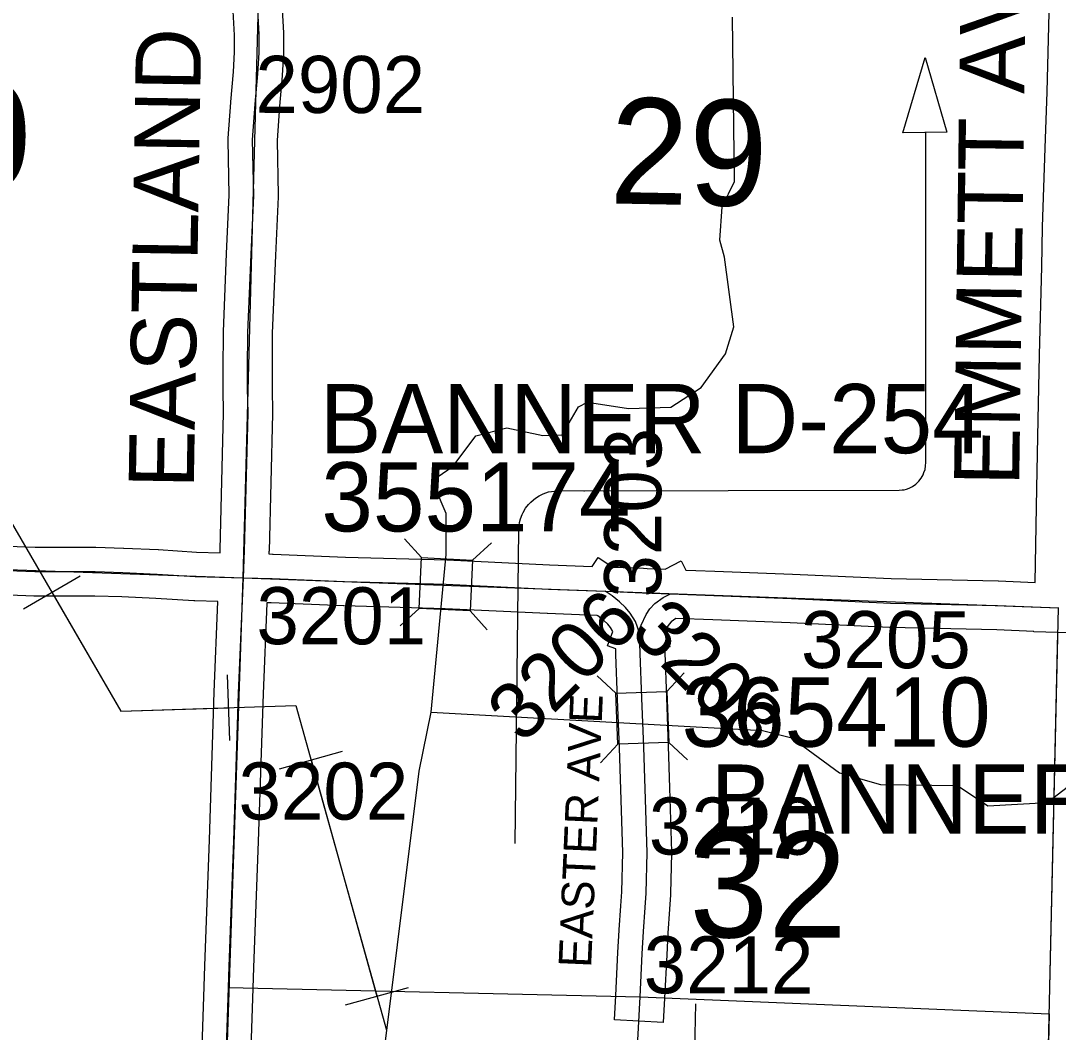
# Model space of a CAD drawing. Extents: x -157.2 to -99.3, y 12.2 to 46.2.
# Drawn here: x -137.802 to -136.529, y 35.395 to 36.637 of the extents above; entities that cross this region are included whole.
import ezdxf

# ---------------------------------------------------------------- set-up
doc = ezdxf.new("R2010")
doc.units = 0
for name, color, linetype in [('tdCoCityStreetMajor', 7, 'Continuous'), ('tdCoCityStreetMinor', 7, 'Continuous'), ('tdCoCorpBndry', 7, 'Continuous'), ('tdCoDirctArrow', 7, 'Continuous'), ('tdCoHydroRiver', 7, 'Continuous'), ('tdCoPipe', 7, 'Continuous'), ('tdCoSecRdNmbr', 7, 'Continuous'), ('tdCoSecRdTxt', 7, 'Continuous'), ('tdCoSecRteBand', 7, 'Continuous'), ('tdCoSecRteCL', 7, 'Continuous'), ('tdCoSectLine', 7, 'Continuous'), ('tdCoSectLinePart', 7, 'Continuous'), ('tdCoSectNmbr', 7, 'Continuous'), ('tdCoStrucSec', 7, 'Continuous'), ('tdCoStrucSecCoName', 7, 'Continuous'), ('tdCoStrucSecFHWANum', 7, 'Continuous'), ('tdCoSurfAsphalt', 7, 'Continuous'), ('tdCoSurfConc', 7, 'Continuous'), ('tdCoSurfGravel', 7, 'Continuous')]:
    doc.layers.add(name, color=color, linetype=linetype)

msp = doc.modelspace()

# ---------------------------------------------------------------- linework, layer by layer
at = {"layer": 'tdCoCityStreetMajor'}
msp.add_lwpolyline([(-137.0518, 35.2486), (-137.05, 35.2902), (-137.049, 35.3088), (-137.0483, 35.3203), (-137.046, 35.3625), (-137.0421, 35.4385)], dxfattribs=at)
at = {"layer": 'tdCoCityStreetMinor'}
msp.add_lwpolyline([(-136.9766, 35.3171), (-136.9747, 35.3889), (-136.9746, 35.3924), (-136.9738, 35.4301)], dxfattribs=at)
at = {"layer": 'tdCoCorpBndry'}
msp.add_lwpolyline([(-137.5521, 35.3022), (-137.5473, 35.45), (-137.0421, 35.4385), (-136.5401, 35.4176), (-136.5509, 34.9562)], dxfattribs=at)
at = {"layer": 'tdCoDirctArrow'}
msp.add_lwpolyline([(-136.7197, 36.4994), (-136.6924, 36.5918), (-136.6658, 36.4999)], close=True, dxfattribs=at)
for points in [[(-137.1955, 35.6269), (-137.191, 36.0116), (-137.1906, 36.0174), (-137.19, 36.0209), (-137.1888, 36.0254), (-137.1869, 36.0305), (-137.1856, 36.0333), (-137.1827, 36.0385), (-137.1792, 36.0431), (-137.1762, 36.046), (-137.1731, 36.0486), (-137.1704, 36.0507), (-137.1658, 36.0536), (-137.1612, 36.0562), (-137.1546, 36.0583), (-137.1437, 36.0597), (-136.7244, 36.0605), (-136.7204, 36.0608), (-136.7183, 36.0611), (-136.7153, 36.0618), (-136.7118, 36.0629), (-136.7079, 36.0649), (-136.7037, 36.0678), (-136.7001, 36.0715), (-136.6971, 36.0753), (-136.6949, 36.0792), (-136.6938, 36.0821), (-136.6923, 36.0858), (-136.692, 36.0903), (-136.6916, 36.0945), (-136.6916, 36.4993)], [(-137.111, 36.0597), (-137.1103, 36.0597)]]:
    msp.add_lwpolyline(points, dxfattribs=at)
at = {"layer": 'tdCoHydroRiver'}
for points in [[(-137.2985, 35.7878), (-137.2799, 35.9814), (-137.2799, 36.032), (-137.2931, 36.0624), (-137.2911, 36.0766), (-137.2717, 36.0902), (-137.2438, 36.1272), (-137.2056, 36.137), (-137.1616, 36.1278), (-137.1379, 36.1286), (-137.1179, 36.1627), (-137.1067, 36.1687), (-137.0564, 36.1608), (-137.0043, 36.1623), (-136.9672, 36.1864), (-136.9375, 36.2281), (-136.927, 36.2609), (-136.9386, 36.3466), (-136.9442, 36.3673), (-136.9414, 36.4083), (-136.9262, 36.4394), (-136.9288, 36.6413)], [(-137.359, 34.6572), (-137.3669, 35.0128), (-137.3726, 35.032), (-137.3759, 35.1284), (-137.3662, 35.2892), (-137.3134, 35.7156), (-137.2985, 35.7878)], [(-137.2985, 35.7878), (-136.892, 35.7655), (-136.8559, 35.7564), (-136.7973, 35.7135), (-136.7472, 35.6993), (-136.6525, 35.6979), (-136.6154, 35.673), (-136.5427, 35.6771), (-136.4974, 35.712)]]:
    msp.add_lwpolyline(points, dxfattribs=at)
at = {"layer": 'tdCoPipe'}
for p, q in [((-137.7988, 35.915), (-137.7292, 35.9554)), ((-137.5457, 35.7532), (-137.5483, 35.8338)), ((-137.4846, 35.7184), (-137.4072, 35.74)), ((-137.4038, 35.4285), (-137.3262, 35.4501))]:
    msp.add_line(p, q, dxfattribs=at)
for points in [[(-139.4195, 38.0502), (-138.4476, 37.1467), (-138.0241, 36.3829), (-137.6791, 35.7892), (-137.4645, 35.7961), (-137.3534, 35.3976)], [(-137.7639, 35.9353), (-137.6791, 35.7892), (-137.547, 35.7935)], [(-137.4458, 35.7293), (-137.365, 35.4393)]]:
    msp.add_lwpolyline(points, dxfattribs=at)
at = {"layer": 'tdCoSecRteBand'}
for points in [[(-136.5575, 35.9472), (-136.5554, 36.0631), (-136.5554, 36.0631), (-136.5554, 36.0631), (-136.5537, 36.1467), (-136.5537, 36.1468), (-136.5537, 36.1468), (-136.552, 36.2264), (-136.552, 36.2265), (-136.552, 36.2265), (-136.5493, 36.3347), (-136.5483, 36.3835), (-136.5483, 36.3837), (-136.5483, 36.3839), (-136.5451, 36.4803), (-136.5451, 36.4803), (-136.545, 36.4804), (-136.5426, 36.5497), (-136.5394, 36.6793)], [(-137.5576, 35.9838), (-137.5574, 35.9876), (-137.5532, 36.1551), (-137.5537, 36.1851), (-137.5537, 36.1853), (-137.5537, 36.1856), (-137.5537, 36.209), (-137.5537, 36.2091), (-137.5537, 36.2092), (-137.5535, 36.2541), (-137.5535, 36.2546), (-137.5535, 36.2551), (-137.5495, 36.3511), (-137.5495, 36.3511), (-137.5495, 36.3512), (-137.5463, 36.4225), (-137.5476, 36.4901), (-137.5476, 36.4914), (-137.5475, 36.4927), (-137.5445, 36.5366), (-137.5445, 36.5369), (-137.5445, 36.5373), (-137.5411, 36.574), (-137.5397, 36.5983), (-137.5397, 36.6193), (-137.5413, 36.6487)], [(-137.4814, 36.6507), (-137.4797, 36.6218), (-137.4797, 36.621), (-137.4797, 36.6201), (-137.4797, 36.5974), (-137.4797, 36.5966), (-137.4797, 36.5957), (-137.4812, 36.57), (-137.4812, 36.5695), (-137.4813, 36.569), (-137.4847, 36.5321), (-137.4875, 36.4899), (-137.4863, 36.4226), (-137.4863, 36.4217), (-137.4864, 36.4208), (-137.4896, 36.3485), (-137.4935, 36.2532), (-137.4937, 36.2089), (-137.4937, 36.1858), (-137.4932, 36.1555), (-137.4932, 36.1549), (-137.4932, 36.1543), (-137.4974, 35.9858), (-137.4974, 35.9856), (-137.4975, 35.9853), (-137.4976, 35.9822), (-137.493, 35.9821), (-137.4927, 35.9821), (-137.4925, 35.9821), (-137.4037, 35.9784), (-137.2793, 35.975), (-137.2791, 35.975), (-137.2788, 35.9749), (-137.1534, 35.969), (-137.1009, 35.967), (-137.0936, 35.978), (-137.0757, 35.966), (-137.0381, 35.9646), (-137.0381, 35.9646), (-137.0381, 35.9646), (-137.0336, 35.9644), (-137.0114, 35.9635), (-136.9917, 35.9736), (-136.986, 35.9625), (-136.9736, 35.9621), (-136.9505, 35.9611), (-136.8553, 35.9574), (-136.8553, 35.9574), (-136.8552, 35.9574), (-136.7339, 35.952), (-136.6028, 35.9491), (-136.6025, 35.9491), (-136.6022, 35.9491), (-136.5575, 35.9472)], [(-137.8838, 35.9944), (-137.7844, 35.9905), (-137.7108, 35.9905), (-137.7103, 35.9905), (-137.7099, 35.9905), (-137.6761, 35.9895), (-137.6758, 35.9895), (-137.6756, 35.9895), (-137.6334, 35.9875), (-137.6331, 35.9875), (-137.6329, 35.9875), (-137.5866, 35.9846), (-137.5576, 35.9838)], [(-137.5821, 35.3032), (-137.5772, 35.451), (-137.5764, 35.4766), (-137.5764, 35.4766), (-137.5764, 35.4767), (-137.5707, 35.6313), (-137.5648, 35.8125), (-137.5648, 35.8126), (-137.5648, 35.8127), (-137.5601, 35.9239), (-137.5887, 35.9246), (-137.5893, 35.9246), (-137.5898, 35.9247), (-137.6364, 35.9276), (-137.6781, 35.9295), (-137.7112, 35.9305), (-137.785, 35.9305), (-137.7856, 35.9305), (-137.7862, 35.9305), (-137.8863, 35.9345)], [(-136.4884, 35.8842), (-136.5294, 35.8859), (-136.5591, 35.8867), (-136.5591, 35.8872), (-136.6045, 35.8891), (-136.7356, 35.8921), (-136.7359, 35.8921), (-136.7363, 35.8921), (-136.8578, 35.8975), (-136.9529, 35.9012), (-136.9529, 35.9012), (-136.9529, 35.9012), (-136.9981, 35.903), (-136.9982, 35.903), (-137.004, 35.8989), (-137.0065, 35.8962), (-137.0085, 35.8932), (-137.0117, 35.8864), (-137.0056, 35.8683), (-137.0121, 35.8662), (-137.0119, 35.8611), (-137.0119, 35.861), (-137.0119, 35.861), (-137.0099, 35.8062), (-137.0077, 35.7463), (-137.0077, 35.7463), (-137.0077, 35.7462), (-137.006, 35.6949), (-137.0059, 35.6949), (-137.0059, 35.6949), (-137.0035, 35.6167), (-137.0035, 35.6159), (-137.0035, 35.615), (-137.0047, 35.5652), (-137.0047, 35.5646), (-137.0048, 35.5639), (-137.006, 35.5462), (-137.008, 35.5168), (-137.0094, 35.4899), (-137.0122, 35.437), (-137.0137, 35.407), (-137.0736, 35.4101), (-137.0721, 35.4401), (-137.0693, 35.493), (-137.0693, 35.4931), (-137.0693, 35.4931), (-137.0679, 35.5202), (-137.0679, 35.5204), (-137.0678, 35.5206), (-137.0658, 35.5503), (-137.0647, 35.5673), (-137.0635, 35.6157), (-137.0659, 35.693), (-137.0676, 35.7442), (-137.0699, 35.804), (-137.0699, 35.8041), (-137.0699, 35.8041), (-137.0718, 35.8588), (-137.0721, 35.8659), (-137.0821, 35.8696), (-137.0756, 35.8872), (-137.0785, 35.8918), (-137.0819, 35.896), (-137.0868, 35.9007), (-137.094, 35.9062), (-137.0948, 35.9067), (-137.1164, 35.9076), (-137.1558, 35.9091), (-137.1559, 35.9091), (-137.1561, 35.9091), (-137.2813, 35.915), (-137.4055, 35.9184), (-137.4058, 35.9184), (-137.406, 35.9185), (-137.4948, 35.9221), (-137.4996, 35.9223), (-137.5001, 35.9223), (-137.5001, 35.9218), (-137.5048, 35.8104), (-137.5108, 35.6292), (-137.5108, 35.6292), (-137.5108, 35.6291), (-137.5164, 35.4746), (-137.5173, 35.4491), (-137.5221, 35.3015)]]:
    msp.add_lwpolyline(points, dxfattribs=at)
at = {"layer": 'tdCoSecRteCL'}
for points in [[(-137.5288, 35.9531), (-137.5274, 35.9866), (-137.5232, 36.155), (-137.5237, 36.1856), (-137.5237, 36.209), (-137.5235, 36.2539), (-137.5195, 36.3498), (-137.5163, 36.4221), (-137.5176, 36.4906), (-137.5146, 36.5345), (-137.5112, 36.5718), (-137.5097, 36.5974), (-137.5097, 36.6201), (-137.5114, 36.6504), (-137.5099, 36.6864), (-137.5092, 36.7227), (-137.5092, 36.7597), (-137.5072, 36.8011), (-137.5052, 36.8255), (-137.505, 36.8448), (-137.5023, 36.9502)], [(-138.5682, 35.9896), (-138.5295, 35.9879), (-138.4639, 35.9842), (-138.4072, 35.9815), (-138.3339, 35.981), (-138.2881, 35.981), (-138.2173, 35.9785), (-138.1588, 35.9758), (-138.094, 35.9736), (-138.0521, 35.9716), (-138.0047, 35.9704), (-137.9717, 35.9687), (-137.8851, 35.9645), (-137.785, 35.9605), (-137.7108, 35.9605), (-137.677, 35.9595), (-137.6348, 35.9576), (-137.5879, 35.9546), (-137.5288, 35.9531)], [(-137.5521, 35.3022), (-137.5473, 35.45), (-137.5464, 35.4756), (-137.5407, 35.6302), (-137.5348, 35.8115), (-137.5288, 35.9531)], [(-137.5288, 35.9531), (-137.4937, 35.9521), (-137.4047, 35.9484), (-137.2802, 35.945), (-137.1547, 35.9391), (-137.0852, 35.9364)], [(-137.0436, 35.8873), (-137.0453, 35.8925), (-137.0478, 35.8994), (-137.0542, 35.9095), (-137.0599, 35.9164), (-137.0673, 35.9235), (-137.0766, 35.9307), (-137.0852, 35.9364)], [(-137.0852, 35.9364), (-137.0392, 35.9346), (-137.0048, 35.9333)], [(-137.0436, 35.8873), (-137.0409, 35.8947), (-137.0347, 35.908), (-137.03, 35.9149), (-137.0239, 35.9216), (-137.0137, 35.9287), (-137.0048, 35.9333)], [(-137.0048, 35.9333), (-136.9517, 35.9312), (-136.8565, 35.9275), (-136.7349, 35.922), (-136.6035, 35.9191), (-136.5283, 35.9159)], [(-137.0421, 35.4385), (-137.0394, 35.4915), (-137.0379, 35.5186), (-137.0359, 35.5483), (-137.0347, 35.5659), (-137.0335, 35.6158), (-137.0359, 35.6939), (-137.0377, 35.7452), (-137.0399, 35.8052), (-137.0419, 35.8599), (-137.0428, 35.8851), (-137.0436, 35.8873)]]:
    msp.add_lwpolyline(points, dxfattribs=at)
at = {"layer": 'tdCoSectLine'}
for points in [[(-137.5292, 35.9531), (-137.5027, 36.9502)], [(-138.5686, 35.9896), (-137.5292, 35.9531)], [(-137.5633, 34.9472), (-137.5292, 35.9531)], [(-137.5292, 35.9531), (-136.5287, 35.9159)], [(-136.5516, 34.9124), (-136.5287, 35.9159)]]:
    msp.add_lwpolyline(points, dxfattribs=at)
at = {"layer": 'tdCoSectLinePart'}
msp.add_lwpolyline([(-136.5509, 34.9424), (-136.5294, 35.8859)], dxfattribs=at)
at = {"layer": 'tdCoStrucSec'}
for p, q in [((-137.3103, 35.9777), (-137.3314, 36.0009)), ((-137.2478, 35.9748), (-137.2246, 35.9958)), ((-137.3132, 35.9152), (-137.3364, 35.8941)), ((-137.2507, 35.9122), (-137.2296, 35.8891)), ((-137.0718, 35.8112), (-137.0947, 35.8325)), ((-137.0092, 35.8135), (-136.9879, 35.8364)), ((-137.0695, 35.7486), (-137.0908, 35.7257)), ((-137.0069, 35.7509), (-136.984, 35.7296))]:
    msp.add_line(p, q, dxfattribs=at)
for points in [[(-137.3103, 35.9777), (-137.2478, 35.9748), (-137.2507, 35.9122), (-137.3132, 35.9152)], [(-137.0695, 35.7486), (-137.0718, 35.8112), (-137.0092, 35.8135), (-137.0069, 35.7509)]]:
    msp.add_lwpolyline(points, close=True, dxfattribs=at)
at = {"layer": 'tdCoSurfAsphalt'}
for points in [[(-137.8851, 35.9645), (-137.785, 35.9605), (-137.7108, 35.9605), (-137.677, 35.9595), (-137.6348, 35.9576), (-137.5879, 35.9546), (-137.5288, 35.9531), (-137.4937, 35.9521), (-137.4047, 35.9484)], [(-137.0436, 35.8873), (-137.0453, 35.8925), (-137.0478, 35.8994), (-137.0542, 35.9095), (-137.0599, 35.9164), (-137.0673, 35.9235), (-137.0766, 35.9307), (-137.0852, 35.9364)], [(-137.0436, 35.8873), (-137.0409, 35.8947), (-137.0347, 35.908), (-137.03, 35.9149), (-137.0239, 35.9216), (-137.0137, 35.9287), (-137.0048, 35.9333)], [(-137.0048, 35.9333), (-136.9517, 35.9312), (-136.8565, 35.9275), (-136.7349, 35.922), (-136.6035, 35.9191), (-136.5283, 35.9159)], [(-137.0359, 35.5483), (-137.0347, 35.5659), (-137.0335, 35.6158), (-137.0359, 35.6939), (-137.0377, 35.7452), (-137.0399, 35.8052), (-137.0419, 35.8599), (-137.0428, 35.8851), (-137.0436, 35.8873)], [(-137.0421, 35.4385), (-137.0394, 35.4915), (-137.0379, 35.5186), (-137.0359, 35.5483)]]:
    msp.add_lwpolyline(points, dxfattribs=at)
at = {"layer": 'tdCoSurfConc'}
for points in [[(-137.4047, 35.9484), (-137.2802, 35.945), (-137.1547, 35.9391), (-137.0852, 35.9364)], [(-137.0852, 35.9364), (-137.0392, 35.9346), (-137.0048, 35.9333)]]:
    msp.add_lwpolyline(points, dxfattribs=at)
at = {"layer": 'tdCoSurfGravel'}
for points in [[(-137.5473, 35.45), (-137.5464, 35.4756), (-137.5407, 35.6302), (-137.5348, 35.8115), (-137.5288, 35.9531), (-137.5274, 35.9866), (-137.5232, 36.155), (-137.5237, 36.1856), (-137.5237, 36.209), (-137.5235, 36.2539), (-137.5195, 36.3498), (-137.5163, 36.4221), (-137.5176, 36.4906), (-137.5146, 36.5345), (-137.5112, 36.5718), (-137.5097, 36.5974), (-137.5097, 36.6201), (-137.5114, 36.6504)], [(-137.5629, 34.9472), (-137.5623, 34.9546), (-137.5616, 34.9627), (-137.5573, 35.1301), (-137.5526, 35.2744), (-137.5521, 35.3022), (-137.5473, 35.45)]]:
    msp.add_lwpolyline(points, dxfattribs=at)

# ---------------------------------------------------------------- texts
at = {"layer": 'tdCoSecRdNmbr'}
for s, rotation, p in [('2902', 359.8951, (-137.5142, 36.5238)), ('3203', 89.8961, (-137.0163, 35.9287)), ('3201', 359.8951, (-137.5129, 35.8715)), ('3206', 44.8961, (-137.1862, 35.7477)), ('3208', 314.8955, (-137.0565, 35.8843)), ('3205', 359.8957, (-136.8447, 35.8422)), ('3202', 359.8951, (-137.5349, 35.6563)), ('3210', 359.8955, (-137.0314, 35.6133)), ('3212', 359.8955, (-137.0377, 35.4429))]:
    msp.add_text(s, height=0.07, rotation=rotation, dxfattribs=at).set_placement(p)
at = {"layer": 'tdCoSecRdTxt'}
for s, height, rotation, p in [('EASTLAND AVE', 0.08, 89.0596, (-137.5898, 36.0624)), ('EMMETT AVE', 0.08, 89.2413, (-136.577, 36.0656)), ('EASTER AVE', 0.04, 87.5201, (-137.1023, 35.4738))]:
    msp.add_text(s, height=height, rotation=rotation, dxfattribs=at).set_placement(p)
at = {"layer": 'tdCoSectNmbr'}
for s, rotation, p in [('30', 359.8947, (-137.9829, 36.431)), ('29', 358.8954, (-137.0802, 36.4126)), ('32', 359.8955, (-136.9817, 35.5116))]:
    msp.add_text(s, height=0.13, rotation=rotation, dxfattribs=at).set_placement(p)
at = {"layer": 'tdCoStrucSecCoName'}
for s, p in [('BANNER D-254', (-137.4354, 36.1059)), ('BANNER D-219', (-136.9556, 35.6388))]:
    msp.add_text(s, height=0.085, dxfattribs=at).set_placement(p)
at = {"layer": 'tdCoStrucSecFHWANum'}
for s, p in [('355174', (-137.4332, 36.0099)), ('365410', (-136.9912, 35.7456))]:
    msp.add_text(s, height=0.085, dxfattribs=at).set_placement(p)

doc.saveas('drawing.dxf')
